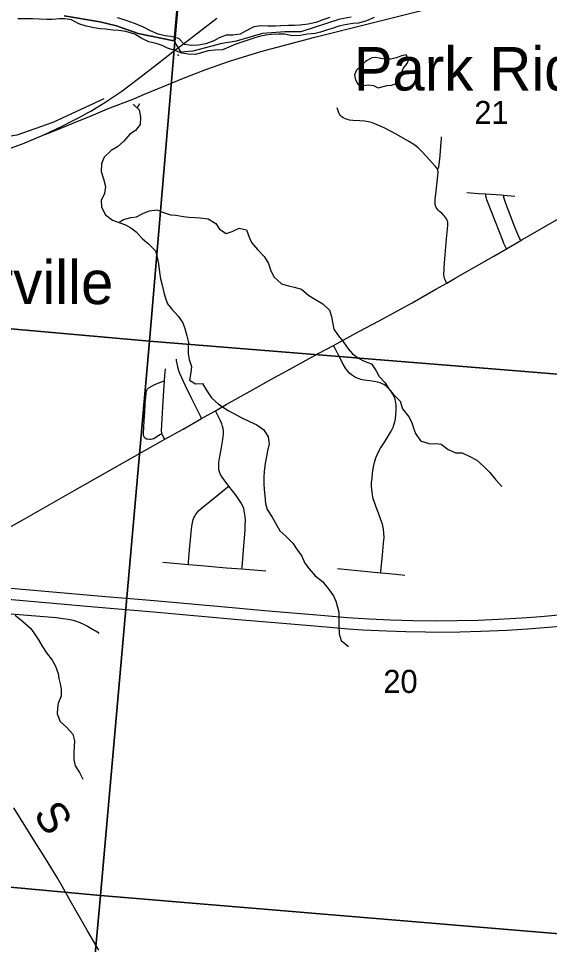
# Model space of a CAD drawing. Extents: x 0 to 1134, y 0 to 440.
# Drawn here: x 842.4 to 843.365, y 360.182 to 361.864 of the extents above; entities that cross this region are included whole.
import ezdxf

# ---------------------------------------------------------------- set-up
doc = ezdxf.new("R2010")
doc.units = 0
for name, color, linetype in [('GM_X_County_Road', 7, 'Continuous'), ('GM_X_County_Road_Text', 7, 'Continuous'), ('GM_X_Interstate_Route', 7, 'Continuous'), ('GM_X_Major_River', 7, 'Continuous'), ('GM_X_Minor_Lake', 7, 'Continuous'), ('GM_X_Minor_River', 7, 'Continuous'), ('GM_X_Rail_Line', 7, 'Continuous'), ('GM_X_Section', 7, 'Continuous'), ('GM_X_Section_Text', 7, 'Continuous'), ('GM_X_Township', 7, 'Continuous'), ('GM_X_Township_Road', 7, 'Continuous'), ('GM_X_Unincorporated', 7, 'Continuous'), ('GM_X_Unincorporated_Text', 7, 'Continuous')]:
    doc.layers.add(name, color=color, linetype=linetype)

msp = doc.modelspace()

# ---------------------------------------------------------------- linework, layer by layer
at = {"layer": 'GM_X_County_Road'}
msp.add_line((843.2865, 361.4456), (843.3125, 361.4605), dxfattribs=at)
for points in [[(843.3125, 361.4605), (843.3147, 361.4618), (843.382, 361.5007), (843.4655, 361.5487), (843.5657, 361.6051), (843.6822, 361.6707), (843.6977, 361.6793)], [(843.1779, 361.383), (843.1936, 361.3919), (843.2636, 361.4324), (843.2865, 361.4456)], [(842.9722, 361.2701), (843.0196, 361.2957), (843.0552, 361.3148), (843.1152, 361.3476), (843.1585, 361.3719), (843.1779, 361.383)], [(842.7575, 361.1512), (842.7773, 361.1624), (842.8206, 361.1867), (842.864, 361.211), (842.8939, 361.2275), (842.9457, 361.2559), (842.9722, 361.2701)], [(842.6657, 361.0994), (842.6988, 361.1181), (842.7325, 361.1372)], [(842.7325, 361.1372), (842.7366, 361.1395), (842.7575, 361.1512)], [(842.2986, 360.8919), (842.3263, 360.908), (842.376, 360.9355), (842.4089, 360.954), (842.4511, 360.978), (842.5019, 361.0068), (842.6657, 361.0994)], [(842.5457, 360.1715), (842.5253, 360.2064), (842.4943, 360.2602), (842.4793, 360.2874), (842.4699, 360.3035), (842.4487, 360.3379), (842.4272, 360.3721), (842.3909, 360.43)]]:
    msp.add_lwpolyline(points, dxfattribs=at)
at = {"layer": 'GM_X_Interstate_Route'}
for points in [[(842.1437, 360.8501), (842.2132, 360.8439), (842.2252, 360.8428), (842.3095, 360.8359), (842.4896, 360.8199), (842.5509, 360.8145), (842.6461, 360.8063), (842.7614, 360.7961), (842.854, 360.7879), (842.9563, 360.7791), (842.997, 360.7757), (843.037, 360.7731), (843.0757, 360.7714), (843.1171, 360.7704), (843.1595, 360.7698), (843.197, 360.77), (843.2349, 360.7709), (843.2721, 360.7724), (843.3148, 360.7749), (843.3493, 360.7773), (843.3937, 360.7815)], [(842.1444, 360.8292), (842.1818, 360.826), (842.2227, 360.8225), (842.3133, 360.8147), (842.3876, 360.8083), (842.5379, 360.7949), (842.645, 360.7857), (842.7992, 360.7723), (842.8798, 360.7653), (842.9587, 360.7585), (842.9988, 360.7553), (843.0256, 360.7535), (843.0694, 360.7513), (843.1034, 360.7503), (843.1397, 360.7497), (843.1621, 360.7493), (843.2017, 360.7499), (843.2398, 360.7509), (843.287, 360.7527), (843.325, 360.7551), (843.3627, 360.7579), (843.3905, 360.7607)]]:
    msp.add_lwpolyline(points, dxfattribs=at)
at = {"layer": 'GM_X_Major_River'}
for points in [[(842.9249, 361.8352), (842.9119, 361.8332), (842.897, 361.8327), (842.8834, 361.8353), (842.8724, 361.8356), (842.8594, 361.8351), (842.8492, 361.8338), (842.8373, 361.8314), (842.8254, 361.8278), (842.7948, 361.8171), (842.7821, 361.8117), (842.7702, 361.807), (842.7569, 361.8061), (842.7443, 361.8053), (842.7301, 361.801), (842.7206, 361.7986), (842.708, 361.7992), (842.6967, 361.801), (842.6838, 361.8058), (842.6706, 361.8103), (842.6605, 361.8147), (842.6499, 361.8184), (842.6367, 361.8217), (842.6239, 361.8273), (842.6111, 361.8356), (842.5945, 361.8401), (842.5812, 361.8419), (842.5713, 361.8425), (842.5577, 361.8444), (842.5482, 361.8453), (842.5372, 361.8467), (842.5224, 361.8501), (842.5092, 361.8545), (842.4961, 361.8613), (842.484, 361.8635), (842.4744, 361.8633), (842.4611, 361.8624), (842.4512, 361.8623), (842.4375, 361.8626), (842.425, 361.8632), (842.4117, 361.8635), (842.3984, 361.8634)], [(842.8124, 361.8411), (842.8028, 361.8352), (842.7894, 361.8336), (842.7769, 361.8335), (842.7642, 361.8288), (842.7546, 361.8233), (842.74, 361.8179), (842.7267, 361.8156), (842.7141, 361.8151), (842.7016, 361.8165), (842.6912, 361.8274), (842.6768, 361.8311), (842.6662, 361.8325), (842.6533, 361.8354), (842.6398, 361.8418), (842.6266, 361.8482), (842.6123, 361.8542), (842.6021, 361.8578), (842.5919, 361.8615), (842.5795, 361.8652)], [(842.9655, 361.8655), (842.9528, 361.8612), (842.9398, 361.8569), (842.926, 361.8538), (842.9112, 361.8518), (842.9013, 361.8509), (842.8902, 361.8511), (842.8765, 361.8507), (842.8666, 361.8501), (842.8526, 361.8501), (842.84, 361.8503), (842.8271, 361.8487), (842.8124, 361.8411)], [(843.0461, 361.866), (843.0323, 361.8598), (843.0177, 361.8556), (843.0071, 361.8547), (842.9937, 361.8523), (842.9819, 361.8499), (842.9696, 361.846), (842.9593, 361.8428), (842.9485, 361.8388), (842.939, 361.8368), (842.9249, 361.8352)]]:
    msp.add_lwpolyline(points, dxfattribs=at)
at = {"layer": 'GM_X_Minor_Lake'}
for points in [[(843.0846, 361.745), (843.0871, 361.7459), (843.0922, 361.7546), (843.095, 361.7633), (843.0989, 361.7731), (843.1058, 361.7821), (843.109, 361.7897), (843.1045, 361.7977), (843.0957, 361.7959), (843.087, 361.7926), (843.0812, 361.7911), (843.0755, 361.7901), (843.0676, 361.7898), (843.0585, 361.791), (843.0494, 361.793), (843.0418, 361.7924), (843.0333, 361.7875)], [(843.0333, 361.7875), (843.0303, 361.7857), (843.0222, 361.7782), (843.0138, 361.7703), (843.0106, 361.7616), (843.012, 361.7525), (843.0172, 361.7441), (843.0256, 361.7421), (843.0358, 361.7435), (843.0446, 361.7422), (843.0532, 361.7379), (843.07, 361.7423), (843.0776, 361.7426), (843.0846, 361.745)]]:
    msp.add_lwpolyline(points, dxfattribs=at)
at = {"layer": 'GM_X_Minor_River'}
for points in [[(842.6888, 361.7983), (842.6906, 361.7962)], [(842.6081, 361.7082), (842.619, 361.6979), (842.6215, 361.6849), (842.6209, 361.6716), (842.6124, 361.6603), (842.6021, 361.654), (842.5909, 361.6412), (842.5798, 361.6307), (842.5679, 361.6244), (842.5556, 361.612), (842.5505, 361.5996), (842.55, 361.5859), (842.554, 361.5726), (842.5576, 361.5589), (842.5559, 361.546), (842.5497, 361.5335), (842.5503, 361.5214), (842.5577, 361.5072), (842.5702, 361.4976), (842.594, 361.4893), (842.6038, 361.4835), (842.6136, 361.4766), (842.6252, 361.4639), (842.6361, 361.4547), (842.6489, 361.4416), (842.6518, 361.4302), (842.6539, 361.418), (842.656, 361.4028), (842.6577, 361.391), (842.6614, 361.3769), (842.6635, 361.3663), (842.6668, 361.3556), (842.6705, 361.3457), (842.6783, 361.3357), (842.6896, 361.3234), (842.6985, 361.3108), (842.7018, 361.3009), (842.7054, 361.2872), (842.7087, 361.275), (842.7082, 361.2651), (842.7081, 361.2545), (842.7099, 361.2446), (842.7143, 361.2316), (842.713, 361.2206), (842.7105, 361.207), (842.7215, 361.2), (842.734, 361.201), (842.7418, 361.1877), (842.7504, 361.175), (842.7632, 361.1635), (842.7809, 361.1519), (842.7911, 361.1461), (842.8054, 361.1387), (842.8194, 361.1317), (842.8326, 361.1255), (842.8458, 361.1166), (842.8532, 361.1036), (842.855, 361.091), (842.8522, 361.0785), (842.8505, 361.0683), (842.8477, 361.0554), (842.846, 361.0418), (842.8455, 361.0304), (842.8457, 361.0179), (842.846, 361.0084), (842.8474, 360.9966), (842.8483, 360.9825), (842.8516, 360.9719), (842.8606, 360.9581), (842.8684, 360.9443), (842.8747, 360.9329), (842.8856, 360.9232), (842.898, 360.9109), (842.9047, 360.9002), (842.9144, 360.8868), (842.9203, 360.8742), (842.9281, 360.8639), (842.9386, 360.8516), (842.9522, 360.8408), (842.9623, 360.8286), (842.972, 360.8148), (842.9764, 360.8052), (842.9797, 360.7946), (842.9819, 360.7851), (842.9821, 360.7725), (842.9816, 360.7604), (842.9822, 360.7459), (842.9862, 360.7337), (842.9993, 360.723)], [(842.6154, 361.7013), (842.6199, 361.7096)], [(842.5821, 361.4935), (842.5903, 361.4989), (842.604, 361.5021), (842.6143, 361.5035), (842.6269, 361.5102), (842.6376, 361.5146), (842.6513, 361.5164), (842.663, 361.5113), (842.6759, 361.5073), (842.6854, 361.5069), (842.6994, 361.504), (842.7092, 361.5028), (842.7199, 361.5023), (842.7301, 361.5018), (842.7442, 361.5001), (842.7581, 361.4912), (842.7648, 361.4809), (842.7773, 361.4735), (842.7879, 361.4772), (842.8005, 361.4831), (842.8138, 361.4799), (842.819, 361.4669), (842.823, 361.457), (842.8343, 361.4444), (842.8462, 361.4313), (842.8541, 361.4187), (842.8577, 361.4073), (842.864, 361.3947), (842.8775, 361.382), (842.8904, 361.378), (842.901, 361.376), (842.9143, 361.3724), (842.9274, 361.3609), (842.9395, 361.3535), (842.9527, 361.3458), (842.9647, 361.3339), (842.9684, 361.3228), (842.9701, 361.3125), (842.973, 361.2996), (842.9794, 361.2897), (842.9902, 361.2759), (842.9988, 361.264), (843.007, 361.2544), (843.0176, 361.2471), (843.0278, 361.2412), (843.041, 361.2365), (843.0499, 361.2235), (843.0555, 361.2136), (843.066, 361.2021), (843.0727, 361.1914), (843.0806, 361.1814), (843.0933, 361.1687), (843.0977, 361.155), (843.1089, 361.1404), (843.1145, 361.1301), (843.1178, 361.1198), (843.1211, 361.1099), (843.1301, 361.0965), (843.1475, 361.091), (843.1581, 361.092), (843.1676, 361.0908), (843.1808, 361.0808), (843.1947, 361.0749), (843.2058, 361.0751), (843.2201, 361.0681), (843.2326, 361.0615), (843.2453, 361.05), (843.2562, 361.0389), (843.2667, 361.0266), (843.2779, 361.0136)], [(842.3938, 360.7798), (842.4073, 360.7686), (842.422, 360.7559), (842.4302, 360.7444), (842.4358, 360.7349), (842.4425, 360.7238), (842.4507, 360.7112), (842.4608, 360.6981), (842.4667, 360.6874), (842.4715, 360.6741), (842.4729, 360.6646), (842.4751, 360.6551), (842.4772, 360.6452), (842.4771, 360.6327), (842.472, 360.6202), (842.4704, 360.6107), (842.4702, 360.6005), (842.4754, 360.5867), (842.487, 360.5767), (842.4983, 360.5637), (842.5012, 360.5515), (842.501, 360.5413), (842.5001, 360.5306), (842.5003, 360.517), (842.5029, 360.5063), (842.5103, 360.4941), (842.5166, 360.4818)]]:
    msp.add_lwpolyline(points, dxfattribs=at)
at = {"layer": 'GM_X_Rail_Line'}
for points in [[(842.4457, 361.6526), (842.4539, 361.6554), (842.4795, 361.6659), (842.5075, 361.6774), (842.5274, 361.6853), (842.5617, 361.6996), (842.609, 361.7182), (842.6286, 361.7265), (842.7026, 361.7565), (842.7403, 361.7713), (842.7829, 361.7861), (842.8404, 361.8042), (842.9381, 361.8303), (843.1635, 361.8864)], [(842.4457, 361.6526), (842.4793, 361.6686), (842.4992, 361.6784), (842.5114, 361.6846), (842.5238, 361.6917), (842.531, 361.6957), (842.5583, 361.7123), (842.5873, 361.732), (842.6177, 361.7547), (842.6525, 361.7815), (842.6662, 361.7922), (842.6834, 361.8055), (842.7018, 361.8196), (842.7175, 361.8318), (842.7602, 361.8647)], [(842.5545, 361.7179), (842.4623, 361.6747), (842.3969, 361.652), (842.3205, 361.6391), (842.2639, 361.6335), (842.2166, 361.6346), (842.1693, 361.6391), (842.0957, 361.6571), (841.9669, 361.6882), (841.8977, 361.709), (841.8233, 361.7213), (841.7847, 361.7229)], [(841.2157, 361.0472), (841.5064, 361.2469), (841.5781, 361.2919), (841.6312, 361.3227), (841.6738, 361.3456), (841.7175, 361.3666), (841.7685, 361.3888), (841.8955, 361.4414), (842.0247, 361.4947), (842.1416, 361.5429), (842.2366, 361.5815), (842.2657, 361.5916), (842.2929, 361.5999), (842.3425, 361.614), (842.3784, 361.626), (842.4072, 361.6364), (842.4457, 361.6526)]]:
    msp.add_lwpolyline(points, dxfattribs=at)
at = {"layer": 'GM_X_Section'}
for points in [[(841.77, 362.3661), (842.7231, 362.2874), (842.6377, 361.2776), (841.678, 361.3633)], [(842.7231, 362.2874), (843.7455, 362.2116), (843.6646, 361.1946), (842.6377, 361.2776)], [(841.678, 361.3633), (842.6377, 361.2776), (842.5486, 360.2705), (841.5643, 360.3612)], [(842.6377, 361.2776), (843.6646, 361.1946), (843.5569, 360.1863), (842.5486, 360.2705)], [(841.5643, 360.3612), (842.5486, 360.2705), (842.4578, 359.2752), (841.4764, 359.357), (841.4628, 359.3584)], [(842.5486, 360.2705), (843.5569, 360.1863), (843.4725, 359.1925), (842.4696, 359.2746), (842.4578, 359.2752)]]:
    msp.add_lwpolyline(points, close=True, dxfattribs=at)
at = {"layer": 'GM_X_Township'}
for points in [[(842.7063, 362.095), (842.682, 361.8232), (842.6174, 361.8369), (842.5775, 361.8507), (842.5472, 361.8576), (842.4825, 361.8685)], [(842.4825, 361.8685), (842.5472, 361.8576), (842.5775, 361.8507), (842.6174, 361.8369), (842.682, 361.8232), (842.694, 361.8034), (842.7172, 361.8049), (842.7697, 361.8189), (842.7959, 361.8235), (842.8438, 361.8374), (842.8839, 361.8405), (842.9133, 361.8405), (842.9843, 361.8636), (843.0043, 361.8667)]]:
    msp.add_lwpolyline(points, dxfattribs=at)
at = {"layer": 'GM_X_Township_Road'}
for p, q in [((843.2814, 361.5429), (843.3019, 361.5411)), ((842.6618, 360.8762), (842.7086, 360.8721)), ((842.8057, 360.8638), (842.8489, 360.8602)), ((842.9796, 360.8648), (843.0582, 360.8569))]:
    msp.add_line(p, q, dxfattribs=at)
for points in [[(843.1613, 361.5896), (843.1604, 361.5916), (843.1597, 361.5928), (843.1578, 361.5952), (843.1409, 361.614), (843.1323, 361.623), (843.1256, 361.6293), (843.1182, 361.635), (843.1104, 361.6401), (843.086, 361.6535), (843.0641, 361.665), (843.0558, 361.6691), (843.0472, 361.6727), (843.0413, 361.6747), (843.0353, 361.6761), (843.0292, 361.6771), (843.02, 361.678), (843.0076, 361.6788), (843.0015, 361.6795), (842.9985, 361.6802), (842.9955, 361.6811), (842.9926, 361.6822), (842.9898, 361.6836), (842.9873, 361.6853), (842.985, 361.6875), (842.9832, 361.69), (842.9818, 361.6927), (842.9787, 361.7014)], [(843.1613, 361.5896), (843.1618, 361.5901), (843.1627, 361.5911), (843.1631, 361.5926), (843.1635, 361.5945), (843.1652, 361.6081), (843.1664, 361.622), (843.1674, 361.6327), (843.1679, 361.639), (843.1684, 361.6446), (843.1688, 361.6491)], [(843.1779, 361.383), (843.1776, 361.3837), (843.1756, 361.3878), (843.174, 361.3914), (843.1731, 361.3951), (843.1727, 361.3991), (843.1741, 361.4203), (843.1776, 361.4634), (843.1803, 361.4881), (843.1803, 361.4912), (843.1799, 361.4942), (843.1789, 361.4971), (843.1773, 361.4998), (843.1738, 361.5049), (843.1718, 361.5073), (843.1696, 361.5094), (843.1648, 361.5134), (843.1626, 361.5155), (843.1607, 361.518), (843.1591, 361.5206), (843.1578, 361.5234), (843.1569, 361.5264), (843.1567, 361.5294), (843.1571, 361.5356), (843.1584, 361.5448), (843.1611, 361.5725), (843.1618, 361.5787), (843.1622, 361.5838), (843.1622, 361.5859), (843.1621, 361.5873), (843.1618, 361.5884), (843.1613, 361.5896)], [(843.2147, 361.548), (843.2359, 361.5462), (843.249, 361.5453)], [(843.2865, 361.4456), (843.2854, 361.4479), (843.2819, 361.455), (843.2802, 361.4603), (843.2601, 361.5112), (843.251, 361.5343), (843.25, 361.5372), (843.2493, 361.5409), (843.2491, 361.5442), (843.249, 361.5453)], [(843.249, 361.5453), (843.2768, 361.5433), (843.2814, 361.5429)], [(843.3125, 361.4605), (843.3108, 361.4639), (843.3078, 361.4702), (843.302, 361.4851), (843.2857, 361.5281), (843.2824, 361.5367), (843.282, 361.5387), (843.2816, 361.5416), (843.2814, 361.5429)], [(843.0582, 360.8569), (843.0584, 360.8595), (843.0611, 360.8887), (843.0633, 360.9109), (843.064, 360.9211), (843.0636, 360.9288), (843.0629, 360.9362), (843.061, 360.945), (843.0585, 360.9534), (843.0561, 360.9606), (843.05, 360.976), (843.0471, 360.9832), (843.0445, 360.991), (843.0429, 360.9983), (843.0422, 361.0036), (843.042, 361.0075), (843.0415, 361.0154), (843.0415, 361.0207), (843.0422, 361.0285), (843.0432, 361.0376), (843.0448, 361.0491), (843.0467, 361.0574), (843.0494, 361.066), (843.0517, 361.0712), (843.0542, 361.0766), (843.0579, 361.0831), (843.0659, 361.0962), (843.0772, 361.1144), (843.08, 361.12), (843.081, 361.1228), (843.0821, 361.1258), (843.0834, 361.131), (843.0846, 361.1366), (843.0856, 361.1446), (843.0861, 361.1519), (843.0864, 361.1568), (843.0861, 361.1623), (843.0857, 361.1658), (843.085, 361.1688), (843.0842, 361.1722), (843.0833, 361.1749), (843.0822, 361.1778), (843.0806, 361.1809), (843.0789, 361.1835), (843.077, 361.1862), (843.0753, 361.1884), (843.0729, 361.1909), (843.0706, 361.1935), (843.0672, 361.1964), (843.0634, 361.1987), (843.0607, 361.2003), (843.0572, 361.2018), (843.0521, 361.2035), (843.0462, 361.2047), (843.038, 361.2059), (843.0282, 361.207), (843.0221, 361.2081), (843.0186, 361.209), (843.015, 361.2104), (843.012, 361.2117), (843.0084, 361.2139), (843.0047, 361.2166), (843.0014, 361.2196), (842.9975, 361.2238), (842.9941, 361.2289), (842.9897, 361.2362), (842.9812, 361.2525), (842.9733, 361.2679), (842.9722, 361.2701)], [(842.7325, 361.1372), (842.7309, 361.1404), (842.7251, 361.1521), (842.7148, 361.1732), (842.7034, 361.1963), (842.6931, 361.2187), (842.6908, 361.2241), (842.6891, 361.2307), (842.6884, 361.2338), (842.6879, 361.2368), (842.6874, 361.2394), (842.6871, 361.2417), (842.6869, 361.2436), (842.6868, 361.2448)], [(842.6648, 361.2054), (842.6658, 361.2152), (842.6665, 361.2212), (842.6671, 361.2273)], [(842.6602, 361.1095), (842.6579, 361.1081), (842.6519, 361.1044), (842.6454, 361.1005), (842.6427, 361.0995), (842.6404, 361.099), (842.6375, 361.099), (842.6344, 361.0994), (842.6323, 361.0999), (842.6307, 361.1007), (842.6291, 361.1022), (842.6281, 361.1035), (842.6276, 361.105), (842.627, 361.1081), (842.6269, 361.1112), (842.6272, 361.1206), (842.6281, 361.1331), (842.629, 361.1487), (842.6301, 361.1643), (842.6314, 361.1824), (842.6316, 361.1849), (842.6326, 361.1886), (842.634, 361.1908), (842.6353, 361.1922), (842.6368, 361.1931), (842.6407, 361.1952), (842.645, 361.1975), (842.6502, 361.2), (842.6548, 361.202), (842.6585, 361.2035), (842.6628, 361.2049), (842.6648, 361.2054)], [(842.6602, 361.1095), (842.6599, 361.1112), (842.6596, 361.1142), (842.6601, 361.1263), (842.6633, 361.1785), (842.6648, 361.2054)], [(842.7819, 361.0145), (842.7696, 361.0304), (842.7671, 361.0357), (842.7652, 361.0402), (842.764, 361.0443), (842.7635, 361.0482), (842.7635, 361.052), (842.7639, 361.057), (842.7642, 361.061), (842.7656, 361.0684), (842.7686, 361.0846), (842.7712, 361.0992), (842.7722, 361.1088), (842.7722, 361.115), (842.7715, 361.119), (842.7707, 361.1229), (842.7691, 361.1273), (842.7669, 361.1328), (842.7595, 361.1474), (842.7575, 361.1512)], [(842.6657, 361.0994), (842.6639, 361.1025), (842.6614, 361.1067), (842.6607, 361.1082), (842.6602, 361.1095)], [(842.7086, 360.8721), (842.7089, 360.8753), (842.7105, 360.8987), (842.7128, 360.9233), (842.7138, 360.9356), (842.7146, 360.9418), (842.7158, 360.9478), (842.7174, 360.9538), (842.7185, 360.9567), (842.7199, 360.9595), (842.7214, 360.9621), (842.7231, 360.9647), (842.727, 360.9695), (842.7315, 360.9738), (842.7604, 360.997), (842.7772, 361.0107), (842.7819, 361.0145)], [(842.8057, 360.8638), (842.806, 360.8667), (842.8094, 360.9061), (842.8118, 360.9346), (842.8119, 360.9426), (842.8123, 360.9521), (842.8118, 360.9592), (842.8107, 360.9665), (842.8092, 360.973), (842.8072, 360.9779), (842.8039, 360.9844), (842.8, 360.9903), (842.7951, 360.9973), (842.7819, 361.0145)], [(842.7086, 360.8721), (842.7315, 360.8701), (842.7778, 360.866), (842.8057, 360.8638)], [(843.0582, 360.8569), (843.0668, 360.856), (843.0917, 360.8535), (843.1019, 360.8527)], [(842.3789, 360.7831), (842.416, 360.78), (842.4686, 360.7754), (842.4809, 360.7741), (842.4901, 360.7726), (842.4992, 360.7706), (842.5081, 360.7678), (842.5167, 360.7643), (842.525, 360.7601), (842.5385, 360.7523), (842.5411, 360.7506), (842.5436, 360.7488), (842.5457, 360.7465)]]:
    msp.add_lwpolyline(points, dxfattribs=at)
at = {"layer": 'GM_X_Unincorporated'}
msp.add_lwpolyline([(842.7063, 362.095), (842.682, 361.8232), (842.694, 361.8034), (842.7172, 361.8049), (842.7697, 361.8189), (842.7959, 361.8235), (842.8438, 361.8374), (842.8839, 361.8405), (842.9133, 361.8405), (842.9843, 361.8636), (843.0043, 361.8667)], dxfattribs=at)

# ---------------------------------------------------------------- texts
at = {"layer": 'GM_X_County_Road_Text'}
msp.add_text('S', height=0.0568, rotation=302.6588, dxfattribs=at).set_placement((842.4254, 360.4185))
at = {"layer": 'GM_X_Section_Text'}
for s, p in [('21', (843.2282, 361.6723)), ('20', (843.0628, 360.6386))]:
    msp.add_text(s, height=0.04186, rotation=0, dxfattribs=at).set_placement(p)
at = {"layer": 'GM_X_Unincorporated_Text'}
for s, p in [('Park Ridge Acres', (843.009, 361.7331)), ('Snyderville', (842.0555, 361.345))]:
    msp.add_text(s, height=0.078977, rotation=0, dxfattribs=at).set_placement(p)

doc.saveas('drawing.dxf')
